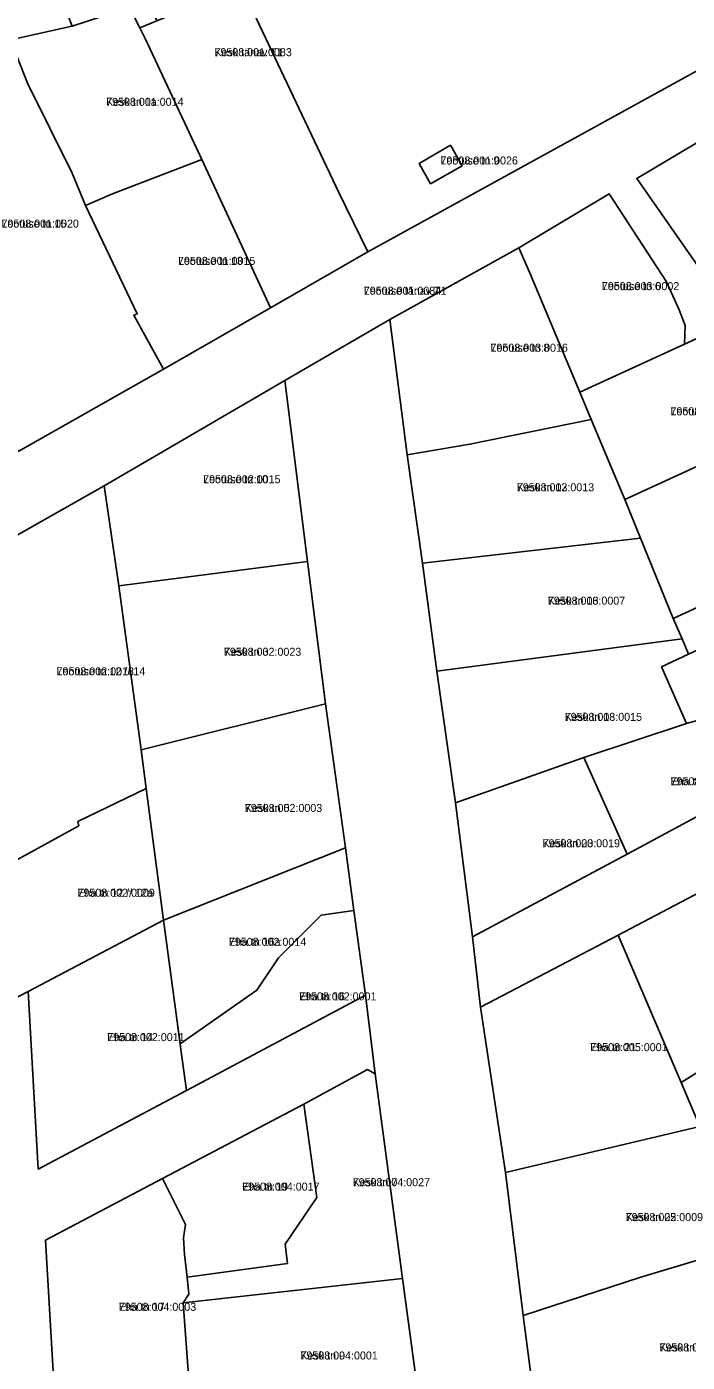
# Model space of a CAD drawing. Extents: x 643847 to 663718, y 6468443 to 6482775.
# Drawn here: x 659364.2 to 659488, y 6473004.1 to 6473254.4 of the extents above; entities that cross this region are included whole.
import ezdxf

# ---------------------------------------------------------------- set-up
doc = ezdxf.new("R2010")
doc.units = 0
for name, color, linetype in [('L_AADRESS', 7, 'Continuous'), ('PIIR', 7, 'Continuous'), ('TUNNUS', 7, 'Continuous')]:
    doc.layers.add(name, color=color, linetype=linetype)

msp = doc.modelspace()

# ---------------------------------------------------------------- linework, layer by layer
at = {"layer": 'PIIR'}
for points in [[(659391.43, 6473269.41), (659370.64, 6473319.35), (659378.68, 6473321.68), (659389.42, 6473296.33), (659400.99, 6473269.57), (659402.72, 6473265.57), (659422.72, 6473223.31), (659428.12, 6473212.18), (659409.87, 6473201.7), (659397.05, 6473229.49), (659386.39, 6473252.17), (659385.39, 6473254.16), (659388.57, 6473255.49), (659391.94, 6473256.9), (659395.88, 6473258.73)], [(659349.67, 6473311.64), (659361.11, 6473284.34), (659372.75, 6473254.47), (659361.14, 6473251.94), (659348.23, 6473250.13), (659332.73, 6473288.51), (659326.79, 6473303.23)], [(659402.72, 6473265.57), (659422.17, 6473274.73), (659442.41, 6473286.49), (659469.07, 6473303.13), (659491.8, 6473263.28), (659498.78, 6473251.05), (659428.12, 6473212.18), (659422.72, 6473223.31)], [(659385.39, 6473254.16), (659383.45, 6473258.01), (659380.26, 6473264.75), (659384.13, 6473266.37), (659388.57, 6473255.49)], [(659386.39, 6473252.17), (659397.05, 6473229.49), (659380.26, 6473223.08), (659375.23, 6473220.88), (659372.72, 6473226.92), (659364.34, 6473243.84), (659361.14, 6473251.94), (659372.75, 6473254.47), (659383.45, 6473258.01), (659385.39, 6473254.16)], [(659362.6, 6473174.78), (659329.1, 6473249.84), (659348.23, 6473250.13), (659361.14, 6473251.94), (659364.34, 6473243.84), (659372.72, 6473226.92), (659375.23, 6473220.88), (659384.93, 6473200.6), (659384.25, 6473200.32), (659389.86, 6473190.2)], [(659512.32, 6473209.89), (659496.61, 6473200.08), (659478.51, 6473225.96), (659495.52, 6473236.05), (659498.36, 6473231.62)], [(659439.88, 6473224.97), (659437.72, 6473228.74), (659443.6, 6473232.17), (659445.78, 6473228.35)], [(659437.72, 6473228.74), (659439.88, 6473224.97), (659445.78, 6473228.35), (659443.6, 6473232.17)], [(659409.87, 6473201.7), (659389.86, 6473190.2), (659384.25, 6473200.32), (659384.93, 6473200.6), (659375.23, 6473220.88), (659380.26, 6473223.08), (659397.05, 6473229.49)], [(659473.35, 6473223.07), (659484.09, 6473206.57), (659486.49, 6473201.34), (659487.57, 6473198.41), (659487.44, 6473194.91), (659467.85, 6473185.89), (659458.41, 6473208.4), (659456.39, 6473212.97)], [(659458.41, 6473208.4), (659467.85, 6473185.89), (659469.98, 6473180.77), (659447.24, 6473176.15), (659435.51, 6473174.16), (659432.24, 6473199.51), (659456.39, 6473212.97)], [(659501.85, 6473177.54), (659493.02, 6473173.44), (659476.25, 6473165.76), (659469.98, 6473180.77), (659467.85, 6473185.89), (659487.44, 6473194.91), (659492.74, 6473197.35)], [(659412.58, 6473188.08), (659416.83, 6473154.15), (659381.45, 6473149.59), (659378.71, 6473168.36)], [(659435.51, 6473174.16), (659447.24, 6473176.15), (659469.98, 6473180.77), (659476.25, 6473165.76), (659479.21, 6473158.51), (659438.36, 6473153.87)], [(659485.36, 6473143.48), (659479.21, 6473158.51), (659476.25, 6473165.76), (659493.02, 6473173.44), (659503.04, 6473151.58)], [(659353.01, 6473153.79), (659378.71, 6473168.36), (659381.45, 6473149.59), (659385.67, 6473118.83), (659386.59, 6473111.59), (659373.81, 6473105.43), (659373.95, 6473104.64), (659361.93, 6473098), (659357.8, 6473095.98)], [(659438.36, 6473153.87), (659479.21, 6473158.51), (659485.36, 6473143.48), (659487, 6473139.66), (659441.07, 6473133.63)], [(659416.83, 6473154.15), (659420.2, 6473127.48), (659385.67, 6473118.83), (659381.45, 6473149.59)], [(659449.24, 6473070.61), (659447.76, 6473083.78), (659476.7, 6473099.33), (659499.18, 6473111.42), (659527.05, 6473126.35), (659540.35, 6473133.3), (659553.98, 6473140.48), (659581.5, 6473154.88), (659586.38, 6473142.98), (659552.34, 6473125.05), (659531.71, 6473113.93), (659503.26, 6473098.96), (659475.01, 6473084.1)], [(659499.18, 6473111.42), (659492.56, 6473125.09), (659487.81, 6473123.82), (659483.16, 6473134.43), (659488.22, 6473136.78), (659516.93, 6473150.1), (659527.05, 6473126.35)], [(659441.07, 6473133.63), (659487, 6473139.66), (659488.22, 6473136.78), (659483.16, 6473134.43), (659487.81, 6473123.82), (659468.57, 6473117.42), (659444.56, 6473108.92)], [(659423.91, 6473100.48), (659389.84, 6473086.93), (659386.59, 6473111.59), (659385.67, 6473118.83), (659420.2, 6473127.48)], [(659476.7, 6473099.33), (659468.57, 6473117.42), (659487.81, 6473123.82), (659492.56, 6473125.09), (659499.18, 6473111.42)], [(659444.56, 6473108.92), (659468.57, 6473117.42), (659476.7, 6473099.33), (659447.76, 6473083.78)], [(659357.8, 6473095.98), (659361.93, 6473098), (659373.95, 6473104.64), (659373.81, 6473105.43), (659386.59, 6473111.59), (659389.84, 6473086.93), (659364.45, 6473073.57), (659359.69, 6473071.04)], [(659419.41, 6473087.87), (659411.39, 6473079.85), (659407.34, 6473073.79), (659392.95, 6473063.78), (659389.84, 6473086.93), (659423.91, 6473100.48), (659425.52, 6473088.76)], [(659503.26, 6473098.96), (659513.6, 6473073.27), (659486.81, 6473056.52), (659475.01, 6473084.1)], [(659394.12, 6473055.03), (659393.1, 6473062.69), (659392.95, 6473063.78), (659407.34, 6473073.79), (659411.39, 6473079.85), (659419.41, 6473087.87), (659425.52, 6473088.76), (659427.7, 6473072.87)], [(659366.36, 6473040.29), (659364.45, 6473073.57), (659389.84, 6473086.93), (659392.95, 6473063.78), (659393.1, 6473062.69), (659394.12, 6473055.03)], [(659475.01, 6473084.1), (659486.81, 6473056.52), (659490.34, 6473048.24), (659453.91, 6473039.64), (659449.24, 6473070.61)], [(659513.6, 6473073.27), (659518.87, 6473060.51), (659530.97, 6473031.18), (659502.19, 6473019.39), (659499.69, 6473026.15), (659490.34, 6473048.24), (659486.81, 6473056.52)], [(659428.05, 6473058.94), (659429.51, 6473058.14), (659434.59, 6473019.75), (659393.51, 6473015.2), (659394.61, 6473016.84), (659394.25, 6473020.04), (659413.1, 6473022.61), (659412.61, 6473026.2), (659418.56, 6473034.98), (659416.11, 6473052.45)], [(659416.11, 6473052.45), (659418.56, 6473034.98), (659412.61, 6473026.2), (659413.1, 6473022.61), (659394.25, 6473020.04), (659393.76, 6473024.27), (659393.6, 6473027.38), (659393.93, 6473029.92), (659389.65, 6473038.53)], [(659453.91, 6473039.64), (659490.34, 6473048.24), (659499.69, 6473026.15), (659479.28, 6473020.02), (659457.21, 6473012.83)], [(659389.65, 6473038.53), (659393.93, 6473029.92), (659393.6, 6473027.38), (659393.76, 6473024.27), (659394.25, 6473020.04), (659394.61, 6473016.84), (659393.51, 6473015.2), (659395.17, 6472993.15), (659379.01, 6472993.24), (659372.3, 6472993.24), (659369.5, 6472996.5), (659369.44, 6472998.03), (659367.74, 6473026.94)], [(659457.21, 6473012.83), (659479.28, 6473020.02), (659499.69, 6473026.15), (659502.19, 6473019.39), (659508.88, 6473002.36), (659460.74, 6472986.05)], [(659438.38, 6472992.01), (659395.33, 6472989.42), (659395.17, 6472993.15), (659393.51, 6473015.2), (659434.59, 6473019.75)]]:
    msp.add_lwpolyline(points, close=True, dxfattribs=at)
for points in [[(659362.6, 6473174.78), (659389.86, 6473190.2), (659409.87, 6473201.7), (659428.12, 6473212.18), (659498.78, 6473251.05)], [(659495.52, 6473236.05), (659478.51, 6473225.96), (659496.61, 6473200.08)], [(659492.74, 6473197.35), (659487.44, 6473194.91), (659487.57, 6473198.41), (659486.49, 6473201.34), (659484.09, 6473206.57), (659473.35, 6473223.07), (659456.39, 6473212.97), (659432.24, 6473199.51), (659412.58, 6473188.08), (659378.71, 6473168.36), (659353.01, 6473153.79)], [(659438.38, 6472992.01), (659434.59, 6473019.75), (659429.51, 6473058.14), (659427.7, 6473072.87), (659425.52, 6473088.76), (659423.91, 6473100.48), (659420.2, 6473127.48), (659416.83, 6473154.15), (659412.58, 6473188.08), (659432.24, 6473199.51), (659435.51, 6473174.16), (659438.36, 6473153.87), (659441.07, 6473133.63), (659444.56, 6473108.92), (659447.76, 6473083.78), (659449.24, 6473070.61), (659453.91, 6473039.64), (659457.21, 6473012.83), (659460.74, 6472986.05)], [(659488.22, 6473136.78), (659487, 6473139.66), (659485.36, 6473143.48), (659503.04, 6473151.58)], [(659359.69, 6473071.04), (659364.45, 6473073.57), (659366.36, 6473040.29), (659394.12, 6473055.03), (659427.7, 6473072.87), (659429.51, 6473058.14), (659428.05, 6473058.94), (659416.11, 6473052.45), (659389.65, 6473038.53), (659367.74, 6473026.94), (659369.44, 6472998.03)]]:
    msp.add_lwpolyline(points, dxfattribs=at)

# ---------------------------------------------------------------- texts
at = {"layer": 'L_AADRESS'}
for s, p in [('Kesk tänav T1', (659399.38, 6473248.87)), ('Kesk tn 1a', (659379.09, 6473239.57)), ('Lootuse tn 9', (659441.74, 6473228.57)), ('Lootuse tn 15', (659359.48, 6473216.74)), ('Lootuse tn 13', (659392.55, 6473209.76)), ('Lootuse tn 6', (659471.98, 6473205.02)), ('Lootuse tänav T1', (659427.37, 6473204.16)), ('Lootuse tn 8', (659451.11, 6473193.48)), ('Lootuse tn 4a', (659484.83, 6473181.56)), ('Lootuse tn 10', (659397.26, 6473168.83)), ('Kesk tn 12', (659456.03, 6473167.32)), ('Kesk tn 16', (659461.85, 6473146.07)), ('Kesk tn 3', (659401.15, 6473136.49)), ('Lootuse tn 12 // 14', (659369.8, 6473132.83)), ('Kesk tn 18', (659465, 6473124.29)), ('Eha tn 18', (659484.85, 6473112.21)), ('Kesk tn 5', (659405.08, 6473107.21)), ('Kesk tn 20', (659460.87, 6473100.6)), ('Eha tn 12 // 12a', (659373.71, 6473091.32)), ('Eha tn 16a', (659402.08, 6473082.13)), ('Eha tn 16', (659415.24, 6473071.9)), ('Eha tn 14', (659379.29, 6473064.26)), ('Eha tn 21', (659469.79, 6473062.38)), ('Kesk tn 7', (659425.28, 6473037.07)), ('Eha tn 19', (659404.58, 6473036.24)), ('Kesk tn 22', (659476.43, 6473030.53)), ('Eha tn 17', (659381.46, 6473013.71)), ('Kesk tn 9', (659415.49, 6473004.59)), ('Kesk tn 24 // 24a', (659482.75, 6473006.1))]:
    msp.add_text(s, height=1.5, dxfattribs=at).set_placement(p)
at = {"layer": 'TUNNUS'}
for s, p in [('79508:001:0083', (659399.38, 6473248.87)), ('79508:001:0014', (659379.09, 6473239.57)), ('79508:001:0026', (659441.74, 6473228.57)), ('79508:001:0020', (659359.48, 6473216.74)), ('79508:001:0015', (659392.55, 6473209.76)), ('79508:003:0002', (659471.98, 6473205.02)), ('79508:001:0084', (659427.37, 6473204.16)), ('79508:003:0016', (659451.11, 6473193.48)), ('79508:003:0012', (659484.83, 6473181.56)), ('79508:002:0015', (659397.26, 6473168.83)), ('79508:003:0013', (659456.03, 6473167.32)), ('79508:003:0007', (659461.85, 6473146.07)), ('79508:002:0023', (659401.15, 6473136.49)), ('79508:002:0018', (659369.8, 6473132.83)), ('79508:003:0015', (659465, 6473124.29)), ('79508:003:0017', (659484.85, 6473112.21)), ('79508:002:0003', (659405.08, 6473107.21)), ('79508:003:0019', (659460.87, 6473100.6)), ('79508:002:0009', (659373.71, 6473091.32)), ('79508:002:0014', (659402.08, 6473082.13)), ('79508:002:0001', (659415.24, 6473071.9)), ('79508:002:0011', (659379.29, 6473064.26)), ('79508:005:0001', (659469.79, 6473062.38)), ('79508:004:0027', (659425.28, 6473037.07)), ('79508:004:0017', (659404.58, 6473036.24)), ('79508:005:0009', (659476.43, 6473030.53)), ('79508:004:0003', (659381.46, 6473013.71)), ('79508:004:0001', (659415.49, 6473004.59)), ('79508:005:0010', (659482.75, 6473006.1))]:
    msp.add_text(s, height=1.5, dxfattribs=at).set_placement(p)

doc.saveas('drawing.dxf')
